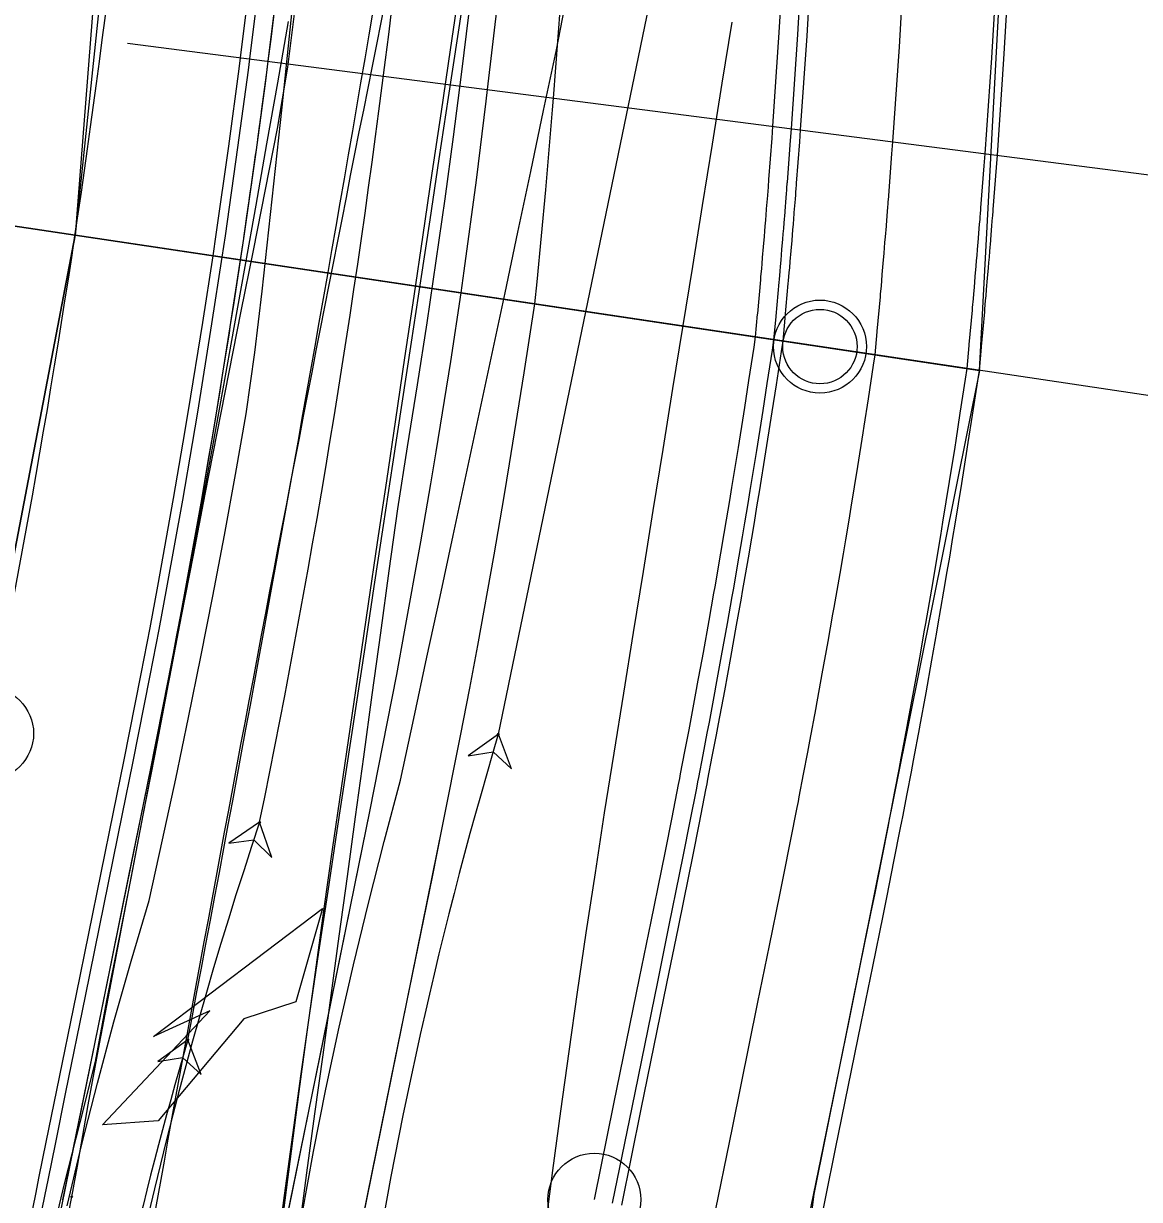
# Model space of a CAD drawing. Extents: x -70 to 701944, y -4 to 666871.
# Drawn here: x 664385.1 to 664445.1, y 656981.7 to 657044.9 of the extents above; entities that cross this region are included whole.
import ezdxf

# ---------------------------------------------------------------- set-up
doc = ezdxf.new("R2010")
doc.units = 0
for name, color, linetype in [('R_Detour', 7, 'Continuous'), ('R_Horz Alg', 7, 'Continuous'), ('R_Horz Alg Annot', 7, 'Continuous'), ('R_No Plot', 7, 'Continuous'), ('R_Proposed Road', 7, 'Continuous'), ('R_Striping', 7, 'Continuous'), ('R_Water', 7, 'Continuous'), ('T_Vehicle Path Lt Minor', 7, 'Continuous'), ('T_Vehicle Path Rt', 7, 'Continuous')]:
    doc.layers.add(name, color=color, linetype=linetype)

msp = doc.modelspace()

# ---------------------------------------------------------------- linework, layer by layer
at = {"layer": 'R_Detour'}
for p in [(664261.474, 657052.457), (664521.129, 657013.596)]:
    msp.add_line(p, (664387.896, 657033.536), dxfattribs=at)
at = {"layer": 'R_Horz Alg'}
msp.add_lwpolyline([(664382.951, 657034.276), (664387.896, 657033.536)], dxfattribs=at)
for centre in [(664383.166, 657006.736), (664415.823, 656981.674)]:
    msp.add_circle(centre, 2.5, dxfattribs=at)
msp.add_arc((663872.762, 657110.632), 520.871, 348.49417, 356.81395, dxfattribs=at)
at = {"layer": 'R_Horz Alg Annot'}
msp.add_lwpolyline([(664390.722, 657043.858), (664546.327, 657023.798)], dxfattribs=at)
at = {"layer": 'R_No Plot'}
msp.add_line((664383.475, 656963.136), (664391.985, 657004.94), dxfattribs=at)
for points in [[(664328.065, 657042.491), (664341.279, 657136.216), (664395.695, 657133.187), (664392.683, 657079.188), (664387.896, 657033.536)], [(664387.896, 657033.536), (664436.521, 657026.259), (664438.965, 657071.943), (664438.795, 657130.788), (664395.695, 657133.187)], [(664309.134, 656943.398), (664328.069, 657042.49), (664387.896, 657033.536), (664369.102, 656935.334)], [(664369.102, 656935.334), (664387.896, 657033.536), (664436.522, 657026.259), (664427.617, 656981.959), (664423.421, 656948.669), (664424.449, 656927.891)]]:
    msp.add_lwpolyline(points, close=True, dxfattribs=at)
msp.add_circle((664427.95, 657027.542), 2.5, dxfattribs=at)
msp.add_arc((663872.762, 657110.633), 529.871, 348.49414, 356.81396, dxfattribs=at)
at = {"layer": 'R_Proposed Road'}
for points in [[(664415.826, 656981.686), (664416.873, 656986.83), (664418.248, 656993.587), (664418.867, 656996.629), (664419.422, 656999.355), (664419.637, 657000.417), (664419.997, 657002.217), (664420.346, 657003.993), (664420.41, 657004.321), (664420.458, 657004.569), (664420.69, 657005.773), (664420.912, 657006.941), (664421.023, 657007.53), (664421.352, 657009.295), (664421.355, 657009.311), (664421.682, 657011.097), (664421.991, 657012.821), (664422.249, 657014.278), (664422.31, 657014.627), (664422.624, 657016.44), (664422.801, 657017.483), (664422.927, 657018.23), (664423.101, 657019.269), (664423.216, 657019.968), (664423.566, 657022.117), (664423.852, 657023.918), (664423.907, 657024.267), (664424.132, 657025.714), (664424.405, 657027.506), (664424.488, 657028.06), (664424.6, 657029.283), (664424.604, 657029.322), (664424.765, 657031.138), (664424.778, 657031.287), (664424.817, 657031.734), (664424.839, 657031.993), (664424.868, 657032.324), (664424.917, 657032.907), (664424.963, 657033.459), (664424.987, 657033.748), (664425.01, 657034.024), (664425.035, 657034.333), (664425.081, 657034.906), (664425.085, 657034.95), (664425.142, 657035.671), (664425.161, 657035.909), (664425.175, 657036.087), (664425.184, 657036.199), (664425.204, 657036.456), (664425.204, 657036.457), (664425.205, 657036.47), (664425.206, 657036.48), (664425.207, 657036.499), (664425.209, 657036.523), (664425.377, 657038.744), (664425.423, 657039.384), (664425.766, 657044.437), (664426.059, 657049.432)], [(664416.803, 656981.476), (664417.853, 656986.631), (664419.228, 656993.387), (664419.847, 656996.43), (664420.402, 656999.156), (664420.618, 657000.22), (664420.978, 657002.023), (664421.327, 657003.802), (664421.391, 657004.13), (664421.439, 657004.379), (664421.672, 657005.586), (664421.894, 657006.755), (664422.006, 657007.345), (664422.335, 657009.114), (664422.338, 657009.13), (664422.665, 657010.918), (664422.976, 657012.646), (664423.234, 657014.106), (664423.295, 657014.455), (664423.609, 657016.271), (664423.787, 657017.316), (664423.914, 657018.065), (664424.087, 657019.105), (664424.203, 657019.806), (664424.553, 657021.959), (664424.84, 657023.763), (664424.895, 657024.112), (664425.12, 657025.562), (664425.394, 657027.357), (664425.477, 657027.912), (664425.59, 657029.137), (664425.593, 657029.177), (664425.755, 657030.996), (664425.768, 657031.144), (664425.807, 657031.593), (664425.829, 657031.852), (664425.858, 657032.184), (664425.907, 657032.767), (664425.953, 657033.321), (664425.977, 657033.61), (664426, 657033.887), (664426.026, 657034.196), (664426.072, 657034.77), (664426.076, 657034.814), (664426.133, 657035.536), (664426.152, 657035.775), (664426.166, 657035.953), (664426.175, 657036.066), (664426.195, 657036.323), (664426.195, 657036.324), (664426.196, 657036.337), (664426.197, 657036.347), (664426.198, 657036.366), (664426.2, 657036.39), (664426.368, 657038.615), (664426.415, 657039.257), (664426.759, 657044.318), (664427.053, 657049.322)], [(664417.293, 656981.377), (664418.342, 656986.531), (664419.718, 656993.288), (664420.337, 656996.33), (664420.892, 656999.056), (664421.108, 657000.121), (664421.468, 657001.925), (664421.818, 657003.707), (664421.882, 657004.035), (664421.93, 657004.284), (664422.163, 657005.492), (664422.386, 657006.662), (664422.497, 657007.252), (664422.827, 657009.023), (664422.83, 657009.039), (664423.157, 657010.829), (664423.468, 657012.558), (664423.726, 657014.019), (664423.788, 657014.369), (664424.102, 657016.187), (664424.28, 657017.233), (664424.407, 657017.982), (664424.581, 657019.023), (664424.696, 657019.724), (664425.047, 657021.879), (664425.334, 657023.685), (664425.389, 657024.035), (664425.615, 657025.486), (664425.888, 657027.282), (664425.972, 657027.838), (664426.084, 657029.064), (664426.088, 657029.104), (664426.25, 657030.925), (664426.263, 657031.073), (664426.302, 657031.522), (664426.324, 657031.782), (664426.353, 657032.113), (664426.402, 657032.698), (664426.449, 657033.252), (664426.473, 657033.541), (664426.496, 657033.818), (664426.521, 657034.128), (664426.567, 657034.702), (664426.571, 657034.747), (664426.629, 657035.469), (664426.648, 657035.707), (664426.662, 657035.887), (664426.67, 657035.999), (664426.691, 657036.256), (664426.691, 657036.258), (664426.692, 657036.27), (664426.692, 657036.28), (664426.694, 657036.299), (664426.696, 657036.324), (664426.864, 657038.551), (664426.911, 657039.193), (664427.255, 657044.258), (664427.549, 657049.267)], [(664422.193, 656980.379), (664423.242, 656985.534), (664424.617, 656992.29), (664425.237, 656995.333), (664425.792, 656998.059), (664426.009, 656999.133), (664426.373, 657000.954), (664426.726, 657002.751), (664426.791, 657003.082), (664426.839, 657003.333), (664427.074, 657004.552), (664427.298, 657005.733), (664427.411, 657006.328), (664427.744, 657008.115), (664427.747, 657008.131), (664428.077, 657009.937), (664428.391, 657011.681), (664428.651, 657013.156), (664428.713, 657013.508), (664429.03, 657015.343), (664429.21, 657016.398), (664429.338, 657017.154), (664429.513, 657018.205), (664429.63, 657018.912), (664429.984, 657021.086), (664430.273, 657022.908), (664430.329, 657023.261), (664430.556, 657024.725), (664430.832, 657026.537), (664430.917, 657027.098), (664431.031, 657028.335), (664431.035, 657028.375), (664431.199, 657030.212), (664431.212, 657030.362), (664431.252, 657030.815), (664431.274, 657031.077), (664431.303, 657031.411), (664431.353, 657032.001), (664431.401, 657032.56), (664431.425, 657032.852), (664431.448, 657033.131), (664431.474, 657033.443), (664431.521, 657034.023), (664431.525, 657034.068), (664431.583, 657034.797), (664431.602, 657035.037), (664431.617, 657035.218), (664431.626, 657035.331), (664431.646, 657035.591), (664431.646, 657035.592), (664431.647, 657035.605), (664431.648, 657035.615), (664431.649, 657035.634), (664431.651, 657035.659), (664431.822, 657037.906), (664431.87, 657038.553), (664432.22, 657043.664), (664432.519, 657048.717)], [(664427.092, 656979.382), (664428.142, 656984.536), (664429.517, 656991.293), (664430.136, 656994.335), (664430.691, 656997.061), (664430.911, 656998.145), (664431.278, 656999.982), (664431.634, 657001.795), (664431.699, 657002.129), (664431.748, 657002.383), (664431.985, 657003.612), (664432.211, 657004.803), (664432.325, 657005.404), (664432.661, 657007.206), (664432.664, 657007.223), (664432.997, 657009.045), (664433.313, 657010.805), (664433.576, 657012.292), (664433.638, 657012.648), (664433.959, 657014.498), (664434.14, 657015.563), (664434.268, 657016.326), (664434.446, 657017.386), (664434.564, 657018.099), (664434.92, 657020.293), (664435.213, 657022.131), (664435.269, 657022.487), (664435.498, 657023.964), (664435.777, 657025.792), (664435.862, 657026.358), (664435.977, 657027.606), (664435.981, 657027.646), (664436.148, 657029.499), (664436.161, 657029.651), (664436.201, 657030.107), (664436.224, 657030.371), (664436.254, 657030.709), (664436.305, 657031.304), (664436.352, 657031.867), (664436.377, 657032.162), (664436.401, 657032.444), (664436.427, 657032.759), (664436.475, 657033.344), (664436.478, 657033.389), (664436.538, 657034.124), (664436.557, 657034.367), (664436.572, 657034.549), (664436.581, 657034.664), (664436.602, 657034.926), (664436.602, 657034.927), (664436.603, 657034.94), (664436.603, 657034.95), (664436.605, 657034.969), (664436.607, 657034.994), (664436.781, 657037.261), (664436.829, 657037.914), (664437.184, 657043.07), (664437.489, 657048.168)], [(664427.746, 656979.249), (664428.795, 656984.403), (664430.17, 656991.16), (664430.789, 656994.202), (664431.344, 656996.928), (664431.564, 656998.014), (664431.932, 656999.852), (664432.288, 657001.668), (664432.353, 657002.002), (664432.402, 657002.256), (664432.639, 657003.487), (664432.866, 657004.68), (664432.98, 657005.281), (664433.316, 657007.085), (664433.319, 657007.101), (664433.653, 657008.926), (664433.97, 657010.688), (664434.233, 657012.177), (664434.295, 657012.533), (664434.616, 657014.386), (664434.797, 657015.452), (664434.926, 657016.215), (664435.103, 657017.276), (664435.221, 657017.991), (664435.579, 657020.187), (664435.871, 657022.027), (664435.927, 657022.384), (664436.157, 657023.862), (664436.436, 657025.693), (664436.521, 657026.259), (664436.637, 657027.508), (664436.641, 657027.549), (664436.808, 657029.404), (664436.821, 657029.556), (664436.861, 657030.013), (664436.884, 657030.277), (664436.914, 657030.615), (664436.965, 657031.211), (664437.013, 657031.775), (664437.037, 657032.07), (664437.061, 657032.353), (664437.087, 657032.668), (664437.135, 657033.253), (664437.139, 657033.298), (664437.199, 657034.035), (664437.218, 657034.278), (664437.232, 657034.46), (664437.242, 657034.575), (664437.262, 657034.837), (664437.262, 657034.838), (664437.263, 657034.851), (664437.264, 657034.861), (664437.266, 657034.88), (664437.268, 657034.906), (664437.442, 657037.175), (664437.49, 657037.829), (664437.846, 657042.991), (664438.151, 657048.094)], [(664385.209, 656979.166), (664385.779, 656981.963), (664385.973, 656982.916), (664386.348, 656984.76), (664386.918, 656987.559), (664387.967, 656992.715), (664389.962, 657002.514), (664390.516, 657005.237), (664391.452, 657009.945), (664391.928, 657012.425), (664392.344, 657014.653), (664393.194, 657019.375), (664393.717, 657022.41), (664394.001, 657024.098), (664394.765, 657028.835), (664395.315, 657032.428), (664395.485, 657033.573), (664396.163, 657038.323), (664396.72, 657042.475), (664396.798, 657043.072), (664397.39, 657047.834)], [(664385.699, 656979.066), (664386.268, 656981.863), (664386.462, 656982.816), (664386.837, 656984.661), (664387.407, 656987.459), (664388.457, 656992.615), (664390.451, 657002.414), (664391.006, 657005.138), (664391.943, 657009.849), (664392.418, 657012.332), (664392.835, 657014.562), (664393.686, 657019.288), (664394.21, 657022.326), (664394.493, 657024.017), (664395.258, 657028.758), (664395.809, 657032.353), (664395.979, 657033.5), (664396.658, 657038.254), (664397.215, 657042.409), (664397.293, 657043.009), (664397.885, 657047.774)], [(664387.247, 656981.663), (664387.441, 656982.616), (664387.816, 656984.461), (664388.386, 656987.259), (664389.435, 656992.415), (664391.43, 657002.214), (664391.985, 657004.94), (664392.923, 657009.657), (664393.4, 657012.145), (664393.818, 657014.382), (664394.67, 657019.114), (664395.194, 657022.158), (664395.479, 657023.855), (664396.245, 657028.602), (664396.797, 657032.204), (664396.968, 657033.356), (664397.647, 657038.117), (664398.206, 657042.279), (664398.284, 657042.883), (664398.877, 657047.655)], [(664387.247, 656981.663), (664387.441, 656982.616), (664387.816, 656984.461), (664387.861, 656984.683), (664388.386, 656987.259), (664388.386, 656987.261), (664389.435, 656992.415), (664390.811, 656999.172), (664391.43, 657002.214), (664391.985, 657004.94), (664392.189, 657005.949), (664392.531, 657007.658), (664392.862, 657009.346), (664392.923, 657009.657), (664392.968, 657009.892), (664393.189, 657011.036), (664393.4, 657012.145), (664393.505, 657012.704), (664393.818, 657014.382), (664393.82, 657014.397), (664394.131, 657016.092), (664394.425, 657017.73), (664394.67, 657019.114), (664394.728, 657019.446), (664395.026, 657021.168), (664395.194, 657022.158), (664395.314, 657022.868), (664395.479, 657023.855), (664395.589, 657024.519), (664395.921, 657026.56), (664396.193, 657028.271), (664396.245, 657028.602), (664396.458, 657029.976), (664396.718, 657031.678), (664396.797, 657032.204), (664396.968, 657033.356), (664396.973, 657033.394), (664397.223, 657035.105), (664397.243, 657035.245), (664397.303, 657035.667), (664397.338, 657035.911), (664397.382, 657036.222), (664397.46, 657036.772), (664397.533, 657037.293), (664397.571, 657037.565), (664397.607, 657037.826), (664397.647, 657038.117), (664397.722, 657038.657), (664397.728, 657038.699), (664397.82, 657039.378), (664397.851, 657039.603), (664397.873, 657039.771), (664397.888, 657039.877), (664397.92, 657040.119), (664397.92, 657040.121), (664397.922, 657040.132), (664397.923, 657040.142), (664397.926, 657040.16), (664397.929, 657040.183), (664398.206, 657042.279), (664398.284, 657042.883), (664398.877, 657047.655)]]:
    msp.add_lwpolyline(points, dxfattribs=at)
at = {"layer": 'R_Striping'}
for p, q in [((664397.647, 656972.596), (664403.744, 657002.547)), ((664401.567, 656971.798), (664407.663, 657001.749))]:
    msp.add_line(p, q, dxfattribs=at)
for points in [[(664399.199, 656980.222), (664401.194, 656990.022), (664403.189, 656999.821), (664403.744, 657002.547), (664404.703, 657007.37), (664405.191, 657009.915), (664405.618, 657012.202), (664406.489, 657017.042), (664407.026, 657020.155), (664407.317, 657021.889), (664408.1, 657026.744), (664408.664, 657030.428), (664408.828, 657031.608), (664409.476, 657036.483), (664410.006, 657040.744), (664410.08, 657041.362), (664410.64, 657046.247)], [(664403.119, 656979.425), (664405.114, 656989.224), (664407.108, 656999.023), (664407.663, 657001.749), (664408.63, 657006.608), (664409.121, 657009.171), (664409.552, 657011.475), (664410.429, 657016.351), (664410.97, 657019.487), (664411.263, 657021.234), (664412.052, 657026.125), (664412.62, 657029.836), (664412.74, 657031.031), (664413.206, 657035.967), (664413.576, 657040.279), (664413.627, 657040.905), (664414.003, 657045.845)]]:
    msp.add_lwpolyline(points, dxfattribs=at)
msp.add_lwpolyline([(664401.205, 656997.327), (664399.774, 656992.305), (664396.972, 656991.398), (664392.368, 656985.914), (664389.378, 656985.686), (664395.138, 656991.829), (664392.113, 656990.444)], close=True, dxfattribs=at)
at = {"layer": 'R_Water'}
msp.add_circle((664427.95, 657027.542), 2, dxfattribs=at)
at = {"layer": 'T_Vehicle Path Lt Minor'}
for points in [[(664398.943, 656980.275), (664399.157, 656981.895), (664399.601, 656985.163), (664400.058, 656988.433), (664400.529, 656991.705), (664401.009, 656994.978), (664401.498, 656998.252), (664401.992, 657001.528), (664402.489, 657004.806), (664402.99, 657008.084), (664403.489, 657011.365), (664403.986, 657014.646), (664404.485, 657017.929), (664404.985, 657021.213), (664405.485, 657024.498), (664405.984, 657027.783), (664406.484, 657031.069), (664406.984, 657034.356), (664407.484, 657037.643), (664407.985, 657040.931), (664408.485, 657044.22), (664408.985, 657047.509)], [(664387.474, 656981.338), (664388.261, 656984.646), (664389.096, 656987.942), (664389.98, 656991.226), (664390.911, 656994.497), (664391.89, 656997.753), (664392.601, 657001.024), (664393.313, 657004.299), (664394.005, 657007.605), (664394.668, 657010.864), (664395.308, 657014.126), (664395.925, 657017.392), (664396.519, 657020.661), (664397.09, 657023.933), (664397.569, 657027.216), (664397.949, 657030.514), (664398.319, 657033.812), (664398.68, 657037.112), (664399.031, 657040.412), (664399.375, 657043.713), (664399.71, 657047.015)], [(664387.717, 656981.823), (664388.025, 656983.47), (664388.595, 656986.762), (664389.217, 656990.051), (664389.841, 656993.338), (664390.466, 656996.625), (664391.093, 656999.91), (664391.722, 657003.195), (664392.353, 657006.478), (664392.986, 657009.761), (664393.621, 657013.042), (664394.258, 657016.323), (664394.898, 657019.603), (664395.541, 657022.882), (664396.186, 657026.161), (664396.833, 657029.438), (664397.484, 657032.715), (664398.137, 657035.992), (664398.786, 657039.268), (664399.33, 657042.559), (664399.744, 657045.868)], [(664399.94, 656979.952), (664400.367, 656983.121), (664400.797, 656986.289), (664401.23, 656989.457), (664401.667, 656992.642), (664402.105, 656995.839), (664402.541, 656999.042), (664402.98, 657002.249), (664403.422, 657005.483), (664403.878, 657008.815), (664404.334, 657012.15), (664404.791, 657015.486), (664405.247, 657018.824), (664405.775, 657022.153), (664406.311, 657025.481), (664406.826, 657028.813), (664407.321, 657032.148), (664407.795, 657035.487), (664408.248, 657038.827), (664408.68, 657042.171), (664409.091, 657045.518)], [(664380.893, 656911.47), (664380.816, 656912.489), (664380.592, 656915.888), (664380.42, 656919.29), (664380.302, 656922.694), (664380.237, 656926.099), (664380.224, 656929.505), (664380.264, 656932.911), (664380.363, 656936.318), (664380.563, 656939.739), (664380.824, 656943.156), (664381.146, 656946.568), (664381.528, 656949.974), (664381.971, 656953.372), (664382.475, 656956.762), (664383.039, 656960.142), (664383.663, 656963.512), (664384.347, 656966.871), (664385.091, 656970.216), (664385.894, 656973.548), (664386.756, 656976.865), (664387.409, 656980.173), (664387.717, 656981.823)]]:
    msp.add_lwpolyline(points, dxfattribs=at)
msp.add_lwpolyline([(664397.823, 657001.96), (664396.163, 657000.844), (664397.504, 657001.012), (664398.471, 657000.068)], close=True, dxfattribs=at)
for centre in [(664397.823, 657001.96), (664397.823, 657001.96), (664387.717, 656981.823), (664387.717, 656981.823)]:
    msp.add_circle(centre, 0.0417, dxfattribs=at)
for centre, radius, start, end in [((663870.976, 657109.972), 537.805, 348.41397, 357.85967), ((667523.551, 656419.21), 3181.361, 168.505281, 169.886611), ((664615.106, 656928.9), 229.237, 161.4151, 183.26804)]:
    msp.add_arc(centre, radius, start, end, dxfattribs=at)
at = {"layer": 'T_Vehicle Path Rt'}
msp.add_line((664410.657, 657006.706), (664423.037, 657066.457), dxfattribs=at)
for points in [[(664399.122, 656981.095), (664399.53, 656984.285), (664399.949, 656987.479), (664400.378, 656990.677), (664400.819, 656993.896), (664401.279, 656997.192), (664401.746, 657000.491), (664402.22, 657003.791), (664402.701, 657007.093), (664403.186, 657010.396), (664403.676, 657013.701), (664404.167, 657017.006), (664404.656, 657020.314), (664405.144, 657023.623), (664405.633, 657026.932), (664406.124, 657030.243), (664406.614, 657033.554), (664407.104, 657036.865), (664407.594, 657040.178), (664408.085, 657043.49), (664408.575, 657046.803)], [(664400.1, 656980.888), (664400.719, 656984.253), (664401.386, 656987.608), (664402.1, 656990.954), (664402.86, 656994.29), (664403.667, 656997.614), (664404.521, 657000.928), (664405.396, 657004.23), (664406.109, 657007.535), (664406.819, 657010.835), (664407.525, 657014.11), (664408.228, 657017.375), (664408.928, 657020.64), (664409.626, 657023.905), (664410.322, 657027.17), (664411.017, 657030.435), (664411.71, 657033.7), (664412.401, 657036.964), (664413.092, 657040.229), (664413.781, 657043.493), (664414.41, 657046.766)], [(664386.535, 656979.208), (664387.329, 656982.517), (664388.174, 656985.813), (664389.001, 656989.099), (664389.608, 656992.387), (664390.26, 656995.679), (664390.905, 656998.966), (664391.545, 657002.254), (664392.178, 657005.541), (664392.806, 657008.829), (664393.429, 657012.117), (664394.046, 657015.405), (664394.658, 657018.693), (664395.265, 657021.983), (664395.868, 657025.272), (664396.446, 657028.564), (664397.041, 657031.855), (664397.63, 657035.146), (664398.215, 657038.438), (664398.795, 657041.73), (664399.371, 657045.023)], [(664413.182, 656980.031), (664413.59, 656983.233), (664414.016, 656986.433), (664414.458, 656989.63), (664414.915, 656992.826), (664415.386, 656996.026), (664415.873, 656999.242), (664416.373, 657002.462), (664416.883, 657005.685), (664417.401, 657008.911), (664417.93, 657012.173), (664418.462, 657015.447), (664418.99, 657018.724), (664419.517, 657022.003), (664420.047, 657025.283), (664420.577, 657028.564), (664421.108, 657031.847), (664421.639, 657035.131), (664422.17, 657038.416), (664422.701, 657041.702), (664423.232, 657044.988)]]:
    msp.add_lwpolyline(points, dxfattribs=at)
for points in [[(664410.657, 657006.706), (664409.038, 657005.533), (664410.372, 657005.748), (664411.372, 657004.838)], [(664393.963, 656990.273), (664392.348, 656989.093), (664393.681, 656989.313), (664394.684, 656988.407)]]:
    msp.add_lwpolyline(points, close=True, dxfattribs=at)
for centre in [(664410.657, 657006.706), (664410.657, 657006.706), (664393.963, 656990.273), (664393.963, 656990.273)]:
    msp.add_circle(centre, 0.0417, dxfattribs=at)
for centre, radius, start, end in [((661451.718, 657549.217), 2994.866, 349.24358, 350.843935), ((664640.226, 656938.396), 239.517, 163.42915, 171.95046), ((664600.819, 656929.547), 215.586, 163.63956, 177.91171)]:
    msp.add_arc(centre, radius, start, end, dxfattribs=at)

doc.saveas('drawing.dxf')
